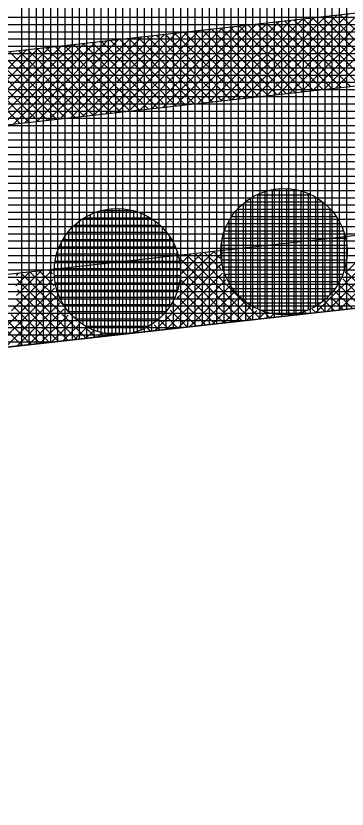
# Model space of a CAD drawing. Extents: x -565346 to -564154, y -1097386 to -1095620.
# Drawn here: x -565134.88 to -565125.7, y -1095873.28 to -1095851.29 of the extents above; entities that cross this region are included whole.
import ezdxf

# ---------------------------------------------------------------- set-up
doc = ezdxf.new("R2010")
doc.units = 0
for name, color, linetype in [('Vrstva 1', 7, 'Continuous'), ('Vrstva 41', 7, 'Continuous'), ('Vrstva 42', 7, 'Continuous'), ('Vrstva 43', 7, 'Continuous'), ('Vrstva 44', 7, 'Continuous')]:
    doc.layers.add(name, color=color, linetype=linetype)

msp = doc.modelspace()

# ---------------------------------------------------------------- linework, layer by layer
at = {"layer": 'Vrstva 1'}
msp.add_line((-565052.84, -1095851.27), (-565230.93, -1095871.19), dxfattribs=at)
at = {"layer": 'Vrstva 41'}
for p, q in [((-565123.751, -1095851.024), (-565126.017, -1095853.29)), ((-565125.662, -1095851.238), (-565127.928, -1095853.503)), ((-565125.344, -1095851.202), (-565127.61, -1095853.468)), ((-565125.025, -1095851.166), (-565127.291, -1095853.432)), ((-565124.707, -1095851.131), (-565126.973, -1095853.397)), ((-565124.388, -1095851.095), (-565126.654, -1095853.361)), ((-565124.07, -1095851.059), (-565126.336, -1095853.325)), ((-565124.085, -1095853.074), (-565125.895, -1095851.264)), ((-565127.573, -1095851.451), (-565129.839, -1095853.717)), ((-565127.255, -1095851.416), (-565129.521, -1095853.682)), ((-565126.936, -1095851.38), (-565129.202, -1095853.646)), ((-565126.618, -1095851.344), (-565128.884, -1095853.61)), ((-565126.299, -1095851.309), (-565128.565, -1095853.575)), ((-565125.981, -1095851.273), (-565128.247, -1095853.539)), ((-565125.866, -1095853.273), (-565127.676, -1095851.463)), ((-565125.612, -1095853.244), (-565127.422, -1095851.434)), ((-565125.357, -1095853.216), (-565127.167, -1095851.406)), ((-565125.103, -1095853.187), (-565126.913, -1095851.377)), ((-565124.848, -1095853.159), (-565126.658, -1095851.349)), ((-565124.594, -1095853.13), (-565126.404, -1095851.32)), ((-565124.34, -1095853.102), (-565126.15, -1095851.292)), ((-565129.802, -1095851.701), (-565132.068, -1095853.967)), ((-565129.484, -1095851.665), (-565131.75, -1095853.931)), ((-565129.165, -1095851.629), (-565131.431, -1095853.895)), ((-565128.847, -1095851.594), (-565131.113, -1095853.86)), ((-565128.528, -1095851.558), (-565130.794, -1095853.824)), ((-565128.21, -1095851.522), (-565130.476, -1095853.788)), ((-565127.892, -1095851.487), (-565130.157, -1095853.753)), ((-565127.901, -1095853.5), (-565129.711, -1095851.69)), ((-565127.647, -1095853.472), (-565129.457, -1095851.662)), ((-565127.392, -1095853.443), (-565129.202, -1095851.633)), ((-565127.138, -1095853.415), (-565128.948, -1095851.605)), ((-565126.883, -1095853.387), (-565128.693, -1095851.577)), ((-565126.629, -1095853.358), (-565128.439, -1095851.548)), ((-565126.375, -1095853.33), (-565128.185, -1095851.52)), ((-565126.12, -1095853.301), (-565127.93, -1095851.491)), ((-565131.713, -1095851.914), (-565133.979, -1095854.18)), ((-565131.395, -1095851.879), (-565133.661, -1095854.145)), ((-565131.076, -1095851.843), (-565133.342, -1095854.109)), ((-565130.758, -1095851.807), (-565133.024, -1095854.073)), ((-565130.439, -1095851.772), (-565132.705, -1095854.038)), ((-565130.121, -1095851.736), (-565132.387, -1095854.002)), ((-565129.936, -1095853.728), (-565131.746, -1095851.918)), ((-565129.682, -1095853.7), (-565131.492, -1095851.89)), ((-565129.427, -1095853.671), (-565131.237, -1095851.861)), ((-565129.173, -1095853.643), (-565130.983, -1095851.833)), ((-565128.919, -1095853.614), (-565130.729, -1095851.804)), ((-565128.664, -1095853.586), (-565130.474, -1095851.776)), ((-565128.41, -1095853.557), (-565130.22, -1095851.747)), ((-565128.155, -1095853.529), (-565129.965, -1095851.719)), ((-565133.624, -1095852.128), (-565135.89, -1095854.394)), ((-565133.305, -1095852.092), (-565135.571, -1095854.358)), ((-565132.987, -1095852.057), (-565135.253, -1095854.323)), ((-565132.668, -1095852.021), (-565134.934, -1095854.287)), ((-565132.35, -1095851.986), (-565134.616, -1095854.251)), ((-565132.032, -1095851.95), (-565134.297, -1095854.216)), ((-565131.971, -1095853.956), (-565133.781, -1095852.146)), ((-565131.717, -1095853.927), (-565133.527, -1095852.117)), ((-565131.462, -1095853.899), (-565133.272, -1095852.089)), ((-565131.208, -1095853.87), (-565133.018, -1095852.06)), ((-565130.954, -1095853.842), (-565132.764, -1095852.032)), ((-565130.699, -1095853.813), (-565132.509, -1095852.003)), ((-565130.445, -1095853.785), (-565132.255, -1095851.975)), ((-565130.191, -1095853.756), (-565132.001, -1095851.946)), ((-565134.579, -1095852.235), (-565136.845, -1095854.501)), ((-565134.261, -1095852.199), (-565136.527, -1095854.465)), ((-565133.942, -1095852.164), (-565136.208, -1095854.43)), ((-565133.752, -1095854.155), (-565135.562, -1095852.345)), ((-565133.498, -1095854.126), (-565135.308, -1095852.316)), ((-565133.243, -1095854.098), (-565135.053, -1095852.288)), ((-565132.989, -1095854.069), (-565134.799, -1095852.259)), ((-565132.734, -1095854.041), (-565134.544, -1095852.231)), ((-565132.48, -1095854.013), (-565134.29, -1095852.203)), ((-565132.226, -1095853.984), (-565134.036, -1095852.174)), ((-565134.77, -1095854.269), (-565136.58, -1095852.459)), ((-565134.515, -1095854.24), (-565136.325, -1095852.43)), ((-565134.261, -1095854.212), (-565136.071, -1095852.402)), ((-565134.006, -1095854.183), (-565135.816, -1095852.373)), ((-565124.62, -1095857.286), (-565125.757, -1095858.423)), ((-565124.556, -1095857.504), (-565126.568, -1095859.517)), ((-565129.397, -1095857.82), (-565130.328, -1095858.752)), ((-565129.715, -1095857.856), (-565130.3, -1095858.44)), ((-565129.201, -1095858.301), (-565129.654, -1095857.849)), ((-565129.215, -1095858.005), (-565129.399, -1095857.82)), ((-565124.534, -1095857.766), (-565126.25, -1095859.481)), ((-565129.222, -1095857.928), (-565130.437, -1095859.143)), ((-565128.606, -1095859.745), (-565130.417, -1095857.934)), ((-565130.034, -1095857.891), (-565130.286, -1095858.144)), ((-565128.352, -1095859.716), (-565130.162, -1095857.906)), ((-565128.097, -1095859.688), (-565129.908, -1095857.877)), ((-565124.418, -1095857.932), (-565125.931, -1095859.445)), ((-565129.186, -1095858.174), (-565131.027, -1095860.015)), ((-565133.855, -1095858.319), (-565135.003, -1095859.467)), ((-565134.492, -1095858.39), (-565134.876, -1095858.774)), ((-565134.811, -1095858.425), (-565134.873, -1095858.487)), ((-565134.174, -1095858.354), (-565134.865, -1095859.045)), ((-565132.931, -1095860.228), (-565134.741, -1095858.418)), ((-565133.553, -1095859.323), (-565134.487, -1095858.389)), ((-565133.817, -1095858.777), (-565134.233, -1095858.361)), ((-565133.865, -1095858.445), (-565133.978, -1095858.332)), ((-565129.154, -1095858.426), (-565130.708, -1095859.98)), ((-565128.861, -1095859.773), (-565130.282, -1095858.352)), ((-565124.79, -1095859.318), (-565125.744, -1095858.364)), ((-565133.857, -1095858.603), (-565135.803, -1095860.55)), ((-565133.185, -1095860.257), (-565134.851, -1095858.591)), ((-565129.058, -1095858.612), (-565130.39, -1095859.944)), ((-565129.115, -1095859.802), (-565130.293, -1095858.623)), ((-565125.045, -1095859.346), (-565125.816, -1095858.576)), ((-565133.81, -1095858.84), (-565135.485, -1095860.514)), ((-565133.44, -1095860.285), (-565134.837, -1095858.887)), ((-565129.369, -1095859.83), (-565130.335, -1095858.865)), ((-565128.931, -1095858.769), (-565130.071, -1095859.909)), ((-565128.81, -1095858.93), (-565129.753, -1095859.873)), ((-565125.553, -1095859.403), (-565126.038, -1095858.918)), ((-565125.299, -1095859.375), (-565125.912, -1095858.762)), ((-565133.749, -1095859.061), (-565135.167, -1095860.479)), ((-565133.694, -1095860.314), (-565134.864, -1095859.144)), ((-565129.624, -1095859.859), (-565130.401, -1095859.081)), ((-565128.713, -1095859.117), (-565129.434, -1095859.837)), ((-565125.808, -1095859.432), (-565126.16, -1095859.08)), ((-565133.948, -1095860.342), (-565134.94, -1095859.35)), ((-565133.663, -1095859.257), (-565134.848, -1095860.443)), ((-565129.878, -1095859.887), (-565130.493, -1095859.273)), ((-565128.527, -1095859.213), (-565129.116, -1095859.802)), ((-565128.371, -1095859.339), (-565128.797, -1095859.766)), ((-565126.317, -1095859.489), (-565126.468, -1095859.338)), ((-565126.062, -1095859.46), (-565126.311, -1095859.211)), ((-565134.203, -1095860.371), (-565135.007, -1095859.567)), ((-565133.546, -1095859.424), (-565134.53, -1095860.407)), ((-565133.43, -1095859.59), (-565134.211, -1095860.372)), ((-565130.387, -1095859.944), (-565130.735, -1095859.595)), ((-565130.132, -1095859.915), (-565130.599, -1095859.449)), ((-565128.204, -1095859.456), (-565128.479, -1095859.73)), ((-565127.983, -1095859.517), (-565128.16, -1095859.695)), ((-565127.843, -1095859.659), (-565127.966, -1095859.536)), ((-565127.751, -1095859.569), (-565127.842, -1095859.659)), ((-565126.825, -1095859.546), (-565126.87, -1095859.5)), ((-565126.571, -1095859.517), (-565126.664, -1095859.424)), ((-565134.457, -1095860.399), (-565135.098, -1095859.758)), ((-565133.288, -1095859.732), (-565133.893, -1095860.336)), ((-565130.641, -1095859.972), (-565130.887, -1095859.727)), ((-565134.711, -1095860.428), (-565135.21, -1095859.93)), ((-565133.122, -1095859.848), (-565133.574, -1095860.3)), ((-565132.945, -1095859.955), (-565133.256, -1095860.265)), ((-565132.676, -1095860.2), (-565132.938, -1095859.938)), ((-565132.739, -1095860.031), (-565132.937, -1095860.229)), ((-565131.15, -1095860.029), (-565131.23, -1095859.95)), ((-565130.896, -1095860.001), (-565131.043, -1095859.853)), ((-565132.533, -1095860.107), (-565132.619, -1095860.194)), ((-565132.422, -1095860.172), (-565132.502, -1095860.092))]:
    msp.add_line(p, q, dxfattribs=at)
at = {"layer": 'Vrstva 42'}
for points in [[(-565167.118, -1095855.874), (-565166.896, -1095857.862), (-565066.434, -1095846.625), (-565066.656, -1095844.637)], [(-565166.437, -1095861.963), (-565166.3, -1095863.961), (-565065.713, -1095852.71), (-565065.975, -1095850.726)]]:
    msp.add_lwpolyline(points, close=True, dxfattribs=at)
at = {"layer": 'Vrstva 43'}
for p, q in [((-565125.72, -1095845.75), (-565125.72, -1095859.422)), ((-565127.52, -1095845.988), (-565127.52, -1095859.623)), ((-565127.32, -1095845.961), (-565127.32, -1095859.601)), ((-565127.12, -1095845.935), (-565127.12, -1095859.578)), ((-565126.92, -1095845.908), (-565126.92, -1095859.556)), ((-565126.72, -1095845.882), (-565126.72, -1095859.534)), ((-565126.52, -1095845.856), (-565126.52, -1095859.511)), ((-565126.32, -1095845.829), (-565126.32, -1095859.489)), ((-565126.12, -1095845.803), (-565126.12, -1095859.467)), ((-565125.92, -1095845.777), (-565125.92, -1095859.444)), ((-565129.12, -1095846.199), (-565129.12, -1095859.802)), ((-565128.92, -1095846.172), (-565128.92, -1095859.78)), ((-565128.72, -1095846.146), (-565128.72, -1095859.757)), ((-565128.52, -1095846.119), (-565128.52, -1095859.735)), ((-565128.32, -1095846.093), (-565128.32, -1095859.713)), ((-565128.12, -1095846.067), (-565128.12, -1095859.69)), ((-565127.92, -1095846.04), (-565127.92, -1095859.668)), ((-565127.72, -1095846.014), (-565127.72, -1095859.646)), ((-565131.12, -1095846.418), (-565131.12, -1095860.026)), ((-565130.92, -1095846.404), (-565130.92, -1095860.004)), ((-565130.72, -1095846.391), (-565130.72, -1095859.981)), ((-565130.52, -1095846.377), (-565130.52, -1095859.959)), ((-565130.32, -1095846.357), (-565130.32, -1095859.936)), ((-565130.12, -1095846.33), (-565130.12, -1095859.914)), ((-565129.92, -1095846.304), (-565129.92, -1095859.892)), ((-565129.72, -1095846.278), (-565129.72, -1095859.869)), ((-565129.52, -1095846.251), (-565129.52, -1095859.847)), ((-565129.32, -1095846.225), (-565129.32, -1095859.825)), ((-565134.32, -1095846.638), (-565134.32, -1095860.384)), ((-565134.12, -1095846.624), (-565134.12, -1095860.361)), ((-565133.92, -1095846.61), (-565133.92, -1095860.339)), ((-565133.72, -1095846.596), (-565133.72, -1095860.317)), ((-565133.52, -1095846.583), (-565133.52, -1095860.294)), ((-565133.32, -1095846.569), (-565133.32, -1095860.272)), ((-565133.12, -1095846.555), (-565133.12, -1095860.25)), ((-565132.92, -1095846.541), (-565132.92, -1095860.227)), ((-565132.72, -1095846.528), (-565132.72, -1095860.205)), ((-565132.52, -1095846.514), (-565132.52, -1095860.182)), ((-565132.32, -1095846.5), (-565132.32, -1095860.16)), ((-565132.12, -1095846.487), (-565132.12, -1095860.138)), ((-565131.92, -1095846.473), (-565131.92, -1095860.115)), ((-565131.72, -1095846.459), (-565131.72, -1095860.093)), ((-565131.52, -1095846.445), (-565131.52, -1095860.071)), ((-565131.32, -1095846.432), (-565131.32, -1095860.048)), ((-565134.72, -1095846.665), (-565134.72, -1095860.429)), ((-565134.52, -1095846.651), (-565134.52, -1095860.406)), ((-565053.466, -1095851.34), (-565195.645, -1095851.34)), ((-565055.254, -1095851.54), (-565197.114, -1095851.54)), ((-565057.042, -1095851.74), (-565198.583, -1095851.74)), ((-565060.618, -1095852.14), (-565201.522, -1095852.14)), ((-565058.83, -1095851.94), (-565200.052, -1095851.94)), ((-565062.406, -1095852.34), (-565202.991, -1095852.34)), ((-565064.194, -1095852.54), (-565204.46, -1095852.54)), ((-565065.982, -1095852.74), (-565205.929, -1095852.74)), ((-565067.77, -1095852.94), (-565207.398, -1095852.94)), ((-565069.558, -1095853.14), (-565208.867, -1095853.14)), ((-565071.346, -1095853.34), (-565210.336, -1095853.34)), ((-565073.134, -1095853.54), (-565211.805, -1095853.54)), ((-565074.922, -1095853.74), (-565213.274, -1095853.74)), ((-565076.711, -1095853.94), (-565214.743, -1095853.94)), ((-565080.287, -1095854.34), (-565217.681, -1095854.34)), ((-565078.499, -1095854.14), (-565216.212, -1095854.14)), ((-565082.075, -1095854.54), (-565219.15, -1095854.54)), ((-565083.863, -1095854.74), (-565220.619, -1095854.74)), ((-565085.651, -1095854.94), (-565222.088, -1095854.94)), ((-565087.439, -1095855.14), (-565223.557, -1095855.14)), ((-565089.227, -1095855.34), (-565225.027, -1095855.34)), ((-565091.015, -1095855.54), (-565226.496, -1095855.54)), ((-565092.803, -1095855.74), (-565227.965, -1095855.74)), ((-565094.591, -1095855.94), (-565229.434, -1095855.94)), ((-565096.379, -1095856.14), (-565230.903, -1095856.14)), ((-565099.955, -1095856.54), (-565246.509, -1095856.54)), ((-565098.167, -1095856.34), (-565237.801, -1095856.34)), ((-565101.743, -1095856.74), (-565255.217, -1095856.74)), ((-565103.531, -1095856.94), (-565263.925, -1095856.94)), ((-565105.319, -1095857.14), (-565272.634, -1095857.14)), ((-565107.107, -1095857.34), (-565281.342, -1095857.34)), ((-565108.895, -1095857.54), (-565290.05, -1095857.54)), ((-565110.683, -1095857.74), (-565298.758, -1095857.74)), ((-565112.472, -1095857.94), (-565307.466, -1095857.94)), ((-565114.26, -1095858.14), (-565322.58, -1095858.14)), ((-565116.048, -1095858.34), (-565322.576, -1095858.34)), ((-565117.836, -1095858.54), (-565322.572, -1095858.54)), ((-565119.624, -1095858.74), (-565322.568, -1095858.74)), ((-565121.412, -1095858.94), (-565322.564, -1095858.94)), ((-565123.2, -1095859.14), (-565322.56, -1095859.14)), ((-565124.988, -1095859.34), (-565322.556, -1095859.34)), ((-565126.776, -1095859.54), (-565322.552, -1095859.54)), ((-565128.564, -1095859.74), (-565322.548, -1095859.74)), ((-565130.352, -1095859.94), (-565322.544, -1095859.94)), ((-565132.14, -1095860.14), (-565322.541, -1095860.14)), ((-565133.928, -1095860.34), (-565322.537, -1095860.34))]:
    msp.add_line(p, q, dxfattribs=at)
msp.add_lwpolyline([(-565311.82, -1095858.04), (-565322.62, -1095856.13), (-565322.28, -1095873.28), (-565318.28, -1095873.19), (-565230.93, -1095871.19), (-565052.84, -1095851.27), (-565052.77, -1095836.13), (-565130.42, -1095846.37), (-565188.3, -1095850.34), (-565231.27, -1095856.19)], close=True, dxfattribs=at)
at = {"layer": 'Vrstva 44'}
for p, q in [((-565127.58, -1095856.085), (-565127.58, -1095859.573)), ((-565127.38, -1095856.083), (-565127.38, -1095859.577)), ((-565127.18, -1095856.103), (-565127.18, -1095859.558)), ((-565128.199, -1095856.25), (-565126.702, -1095856.25)), ((-565128.18, -1095856.242), (-565128.18, -1095859.418)), ((-565127.98, -1095856.164), (-565127.98, -1095859.496)), ((-565127.78, -1095856.112), (-565127.78, -1095859.547)), ((-565126.98, -1095856.146), (-565126.98, -1095859.515)), ((-565126.78, -1095856.214), (-565126.78, -1095859.445)), ((-565126.58, -1095856.314), (-565126.58, -1095859.347)), ((-565128.58, -1095856.496), (-565128.58, -1095859.164)), ((-565128.525, -1095856.45), (-565126.376, -1095856.45)), ((-565128.38, -1095856.348), (-565128.38, -1095859.311)), ((-565126.38, -1095856.447), (-565126.38, -1095859.213)), ((-565132.62, -1095856.721), (-565132.62, -1095860.039)), ((-565132.521, -1095856.69), (-565131.623, -1095856.69)), ((-565132.42, -1095856.667), (-565132.42, -1095860.093)), ((-565132.22, -1095856.637), (-565132.22, -1095860.122)), ((-565132.02, -1095856.632), (-565132.02, -1095860.127)), ((-565131.82, -1095856.65), (-565131.82, -1095860.111)), ((-565131.62, -1095856.691), (-565131.62, -1095860.071)), ((-565131.42, -1095856.756), (-565131.42, -1095860.003)), ((-565128.78, -1095856.694), (-565128.78, -1095858.967)), ((-565128.741, -1095856.65), (-565126.16, -1095856.65)), ((-565126.18, -1095856.629), (-565126.18, -1095859.032)), ((-565133.02, -1095856.912), (-565133.02, -1095859.85)), ((-565132.987, -1095856.89), (-565131.156, -1095856.89)), ((-565132.82, -1095856.8), (-565132.82, -1095859.959)), ((-565131.22, -1095856.852), (-565131.22, -1095859.908)), ((-565131.02, -1095856.982), (-565131.02, -1095859.78)), ((-565128.98, -1095856.984), (-565128.98, -1095858.678)), ((-565128.898, -1095856.85), (-565126.001, -1095856.85)), ((-565125.98, -1095856.884), (-565125.98, -1095858.777)), ((-565133.251, -1095857.09), (-565130.89, -1095857.09)), ((-565133.22, -1095857.063), (-565133.22, -1095859.696)), ((-565130.82, -1095857.157), (-565130.82, -1095859.602)), ((-565129.015, -1095857.05), (-565125.886, -1095857.05)), ((-565133.437, -1095857.29), (-565130.703, -1095857.29)), ((-565133.42, -1095857.269), (-565133.42, -1095859.491)), ((-565130.62, -1095857.401), (-565130.62, -1095859.356)), ((-565129.101, -1095857.25), (-565125.801, -1095857.25)), ((-565125.78, -1095857.31), (-565125.78, -1095858.347)), ((-565133.62, -1095857.572), (-565133.62, -1095859.188)), ((-565133.577, -1095857.49), (-565130.565, -1095857.49)), ((-565129.18, -1095857.567), (-565129.18, -1095858.088)), ((-565129.157, -1095857.45), (-565125.742, -1095857.45)), ((-565133.676, -1095857.69), (-565130.462, -1095857.69)), ((-565130.42, -1095857.801), (-565130.42, -1095858.959)), ((-565129.198, -1095857.85), (-565125.702, -1095857.85)), ((-565129.189, -1095857.65), (-565125.711, -1095857.65)), ((-565133.748, -1095857.89), (-565130.392, -1095857.89)), ((-565129.185, -1095858.05), (-565125.716, -1095858.05)), ((-565133.817, -1095858.29), (-565130.324, -1095858.29)), ((-565133.795, -1095858.09), (-565130.346, -1095858.09)), ((-565129.148, -1095858.25), (-565125.752, -1095858.25)), ((-565133.815, -1095858.49), (-565130.324, -1095858.49)), ((-565129.085, -1095858.45), (-565125.814, -1095858.45)), ((-565133.79, -1095858.69), (-565130.349, -1095858.69)), ((-565128.994, -1095858.65), (-565125.906, -1095858.65)), ((-565133.742, -1095858.89), (-565130.398, -1095858.89)), ((-565128.871, -1095858.85), (-565126.03, -1095858.85)), ((-565133.669, -1095859.09), (-565130.472, -1095859.09)), ((-565128.702, -1095859.05), (-565126.198, -1095859.05)), ((-565133.563, -1095859.29), (-565130.575, -1095859.29)), ((-565128.469, -1095859.25), (-565126.429, -1095859.25)), ((-565133.421, -1095859.49), (-565130.72, -1095859.49)), ((-565128.111, -1095859.45), (-565126.793, -1095859.45)), ((-565133.227, -1095859.69), (-565130.911, -1095859.69)), ((-565132.951, -1095859.89), (-565131.188, -1095859.89)), ((-565132.44, -1095860.09), (-565131.707, -1095860.09))]:
    msp.add_line(p, q, dxfattribs=at)
for centre in [(-565127.45, -1095857.83), (-565132.07, -1095858.38)]:
    msp.add_circle(centre, 1.75, dxfattribs=at)

doc.saveas('drawing.dxf')
